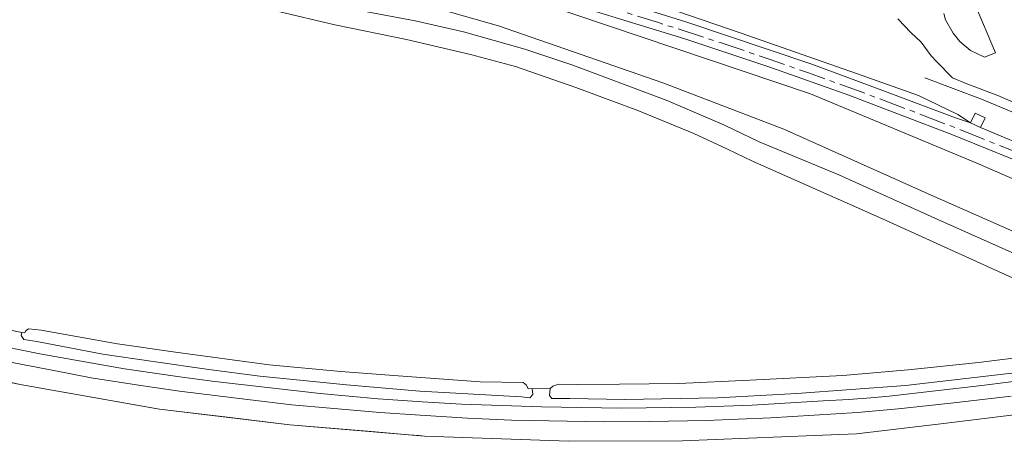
# Model space of a CAD drawing. Header units: metres. Extents: x 209813 to 223847, y 571801 to 587119.
# Tile 726 of 746: x 221414 to 221783, y 585624 to 585781. Entities that reach past the tile are written whole.
import ezdxf

# ---------------------------------------------------------------- set-up
doc = ezdxf.new("R2010")
doc.units = ezdxf.units.M
doc.linetypes.add('AM-AS', pattern=[16, 10, -2, 2, -2])
for name, color, linetype, lineweight in [('B-RO-AM-AS_SPOOR-G', 8, 'AM-AS', 0), ('B-RO-GK-BESCHOEIING-G', 8, 'GK-BESCHOEIING', 0), ('B-RO-GK-BESCHOEIING_DAMWAND-G', 8, 'GK-BESCHOEIING', 0), ('B-RO-GR-BEPLANTING_CULTUUR_BOSPLANTSOEN-GV', 8, 'Continuous', 0), ('B-RO-GR-GRAS-GV', 8, 'Continuous', 0), ('B-RO-GR-GROENVOORZIENING-GV', 8, 'Continuous', 0), ('B-RO-OG-WEG-GV', 8, 'Continuous', 0), ('B-RO-VH-VERHARDING_HALFVERHARDING-GV', 8, 'Continuous', 0), ('B-RO-VH-VERHARDING_OPEN-GV', 8, 'Continuous', 0)]:
    doc.layers.add(name, color=color, linetype=linetype, lineweight=lineweight)
doc.linetypes.add('GK-BESCHOEIING', pattern='A,30,-5,[1,NLCS.shx,S=1,R=0,X=0,Y=0],-5', length=40)

msp = doc.modelspace()

# ---------------------------------------------------------------- linework, layer by layer
at = {"layer": 'B-RO-AM-AS_SPOOR-G', "flags": 128}
msp.add_lwpolyline([(219639.456, 585883.364), (219645.523, 585883.392), (219668.498, 585883.569), (219725.16, 585883.826), (219767.027, 585884.141), (219819.713, 585884.321), (219879.725, 585884.757), (220087.8, 585885.781), (220159.282, 585886.298), (220224.718, 585886.675), (220609.377, 585888.696), (220684.14, 585889.21), (220717.701, 585889.191), (220751.139, 585888.785), (220769.284, 585888.401), (220888.82, 585884.734), (220982.105, 585881.708), (221042.193, 585879.79), (221090.562, 585878.051), (221103.947, 585877.416), (221117.627, 585876.674), (221147.662, 585874.708), (221197.876, 585870.395), (221220.453, 585868.034), (221268.798, 585862.227), (221306.345, 585857.066), (221356.345, 585849.305), (221414.535, 585838.98), (221475.5, 585826.655), (221504.597, 585820.222), (221532.831, 585813.636), (221562.926, 585806.201), (221599.635, 585796.383), (221628.934, 585787.91), (221653.691, 585780.303), (221676.812, 585772.824), (221694.813, 585766.746), (221709.825, 585761.506), (221731.545, 585753.643), (221749.142, 585747.026), (221765.363, 585740.729), (221785.222, 585732.757), (221803.691, 585725.082), (221828.284, 585714.461), (221862.087, 585699.173), (221913.272, 585675.248)], dxfattribs=at)
at = {"layer": 'B-RO-GK-BESCHOEIING-G', "flags": 128}
for points in [[(221411.094, 585645.603), (221414.647, 585644.781), (221466.087, 585635.79)], [(221564.086, 585625.687), (221566.099, 585625.518), (221620.128, 585623.577), (221662.733, 585623.721), (221712.163, 585625.805), (221727.826, 585626.38), (221759.438, 585630.118), (221792.991, 585634.215), (221829.417, 585638.743), (221836.099, 585639.749), (221837.895, 585642.409), (221841.703, 585643.343), (221845.439, 585641.331), (221848.959, 585642.193), (221859.444, 585632.45)], [(221466.087, 585635.79), (221466.879, 585635.652), (221484.77, 585633.487)], [(221484.77, 585633.487), (221491.288, 585632.699)], [(221491.288, 585632.699), (221515.591, 585629.758), (221544.717, 585627.313)], [(221544.717, 585627.313), (221560.271, 585626.007)], [(221560.271, 585626.007), (221564.086, 585625.687)]]:
    msp.add_lwpolyline(points, dxfattribs=at)
at = {"layer": 'B-RO-GK-BESCHOEIING_DAMWAND-G', "flags": 128}
msp.add_lwpolyline([(221926.597, 585683.593), (221925.96, 585683.827), (221904.551, 585694.286), (221873.928, 585708.668), (221823.203, 585731.43), (221794.087, 585743.565), (221774.621, 585751.61), (221753.447, 585759.589)], dxfattribs=at)
at = {"layer": 'B-RO-GR-BEPLANTING_CULTUUR_BOSPLANTSOEN-GV', "flags": 128}
msp.add_lwpolyline([(221760.549, 585783.774), (221761.14, 585781.293), (221764.063, 585776.334), (221766.506, 585773.268), (221770.59, 585769.805), (221775.815, 585767.338), (221779.926, 585769.036), (221772.344, 585787.001)], dxfattribs=at)
at = {"layer": 'B-RO-GR-GRAS-GV', "flags": 128}
for points in [[(221218.37, 585859.218), (221222.312, 585859.516), (221225.664, 585859.403), (221229.279, 585858.956), (221273.475, 585852.806), (221298.025, 585849.181), (221337.616, 585842.286), (221372.223, 585835.894), (221417.884, 585825.966), (221437.317, 585821.895), (221456.756, 585817.311), (221459.114, 585816.622), (221483.637, 585808.485), (221534.462, 585794.928), (221562.634, 585787.965), (221593.767, 585779.065), (221655.322, 585757.705), (221700.687, 585740.439)], [(221906.177, 585668.561), (221908.558, 585673.457), (221906.797, 585674.301), (221906.596, 585674.556), (221906.246, 585675.125), (221891.586, 585682.546), (221870.296, 585692.595), (221850.385, 585701.877), (221849.838, 585702.009), (221835.616, 585708.467), (221796.793, 585724.945), (221764.16, 585738.153), (221725.027, 585753.104), (221695.409, 585763.63), (221663.58, 585774.224), (221607.293, 585791.588), (221548.728, 585807.545), (221525.312, 585812.78), (221609.414, 585787.672), (221710.618, 585753.583), (221772.974, 585727.671), (221840.737, 585698.236), (221903.093, 585670.689)], [(221438.32, 585811.565), (221455.987, 585806.705), (221456.857, 585806.845), (221470.311, 585804.245), (221486.349, 585799.088), (221521.646, 585789.633), (221542.553, 585784.69), (221562.6, 585780.966), (221580.714, 585776.883), (221603.625, 585770.365), (221621.596, 585764.348), (221656.607, 585751.311), (221678.444, 585741.928), (221691.416, 585735.738), (221721.202, 585723.318), (221758.366, 585706.595), (221792.724, 585691.27), (221819.405, 585678.709)], [(221627.315, 585792.08), (221663.997, 585780.586), (221711.095, 585764.687), (221737.4, 585755.032), (221764.97, 585744.65), (221770.557, 585742.766), (221765.763, 585745.846), (221751.101, 585753.022), (221727.911, 585761.305), (221684.642, 585776.362), (221650.755, 585787.932)], [(221791.711, 585682.333), (221737.655, 585706.83), (221688.969, 585728.39), (221679.518, 585732.903), (221666.989, 585738.776), (221646.011, 585747.372), (221622.742, 585756.039), (221600.117, 585763.846), (221583.291, 585768.359), (221559.378, 585773.946), (221532.457, 585779.461), (221511.408, 585784.475)], [(221799.869, 585744.646), (221780.75, 585753.064), (221769.178, 585757.392), (221763.781, 585759.693), (221757.963, 585765.563), (221755.776, 585767.882), (221752.011, 585772.976), (221748.149, 585776.589), (221743.322, 585781.7)], [(221770.557, 585742.766), (221772.337, 585746.431), (221776.01, 585744.68), (221774.272, 585740.993), (221808.248, 585726.763)], [(221835.718, 585669.998), (221836.853, 585669.496), (221837.422, 585668.624), (221837.607, 585668.071), (221837.824, 585666.16), (221875.912, 585659.004), (221880.568, 585657.959), (221881.45, 585659.655), (221876.761, 585661.273), (221863.018, 585667.484), (221851.466, 585673.495), (221755.837, 585715.698), (221700.687, 585740.439)], [(221407.409, 585665.923), (221415.258, 585664.318), (221416.352, 585664.23), (221416.643, 585664.812), (221416.908, 585665.103), (221417.728, 585665.632), (221422.469, 585665.169), (221435.799, 585662.801), (221451.103, 585660.048), (221472.785, 585656.903), (221507.847, 585652.146), (221534.688, 585649.646), (221556.209, 585648.033), (221586.919, 585645.775), (221603.039, 585645.533), (221604.333, 585644.554), (221604.888, 585643.178), (221613.194, 585643.327), (221614.112, 585644.173), (221616.342, 585645.007), (221623.23, 585644.885), (221639.111, 585645.007), (221661.293, 585645.25), (221687.952, 585646.466), (221722.794, 585648.168), (221747.265, 585650.357), (221773.519, 585653.032), (221793.695, 585655.545)]]:
    msp.add_lwpolyline(points, dxfattribs=at)
at = {"layer": 'B-RO-GR-GROENVOORZIENING-GV', "flags": 128}
for points in [[(221785.795, 585640.5), (221763.123, 585637.889), (221743.496, 585635.713), (221728.272, 585634.407), (221695.759, 585632.395), (221671.619, 585631.416), (221650.47, 585631.035), (221633.506, 585630.926), (221598.71, 585631.525), (221582.127, 585632.232), (221564.457, 585633.32), (221549.288, 585634.407), (221516.449, 585637.182), (221499.812, 585639.194), (221474.367, 585642.403), (221459.905, 585644.525), (221441.256, 585647.353), (221427.229, 585650.018), (221400.479, 585655.186)], [(221378.292, 585653.191), (221414.647, 585644.781), (221466.879, 585635.652), (221515.591, 585629.758), (221566.099, 585625.518), (221620.128, 585623.577), (221662.733, 585623.721), (221712.163, 585625.805), (221727.826, 585626.38), (221759.438, 585630.118), (221792.991, 585634.215)]]:
    msp.add_lwpolyline(points, dxfattribs=at)
at = {"layer": 'B-RO-OG-WEG-GV', "flags": 128}
for points in [[(221315.445, 585680.988), (221327.494, 585678.303), (221345.577, 585673.857), (221371.375, 585667.405), (221402.357, 585660.305), (221421.983, 585656.353), (221443.059, 585652.556), (221453.674, 585650.765), (221475.275, 585647.524), (221487.557, 585645.949), (221527.055, 585641.473), (221548.718, 585639.497), (221565.258, 585638.293), (221579.885, 585637.49), (221609.848, 585636.471), (221639.874, 585635.978), (221667.739, 585636.379), (221688.784, 585637.089), (221715.322, 585638.756), (221725.043, 585639.219), (221733.189, 585639.837), (221740.071, 585640.516), (221774.817, 585644.436), (221804.318, 585648.203)], [(221794.667, 585650.114), (221746.212, 585644.439), (221705.535, 585641.521), (221675.797, 585639.819), (221641.056, 585639.251), (221620.515, 585639.575), (221613.79, 585639.616), (221612.858, 585640.751), (221613.194, 585643.327), (221606.425, 585643.195), (221606.586, 585641.098), (221605.538, 585639.889), (221602.394, 585640.211), (221564.35, 585642.388), (221536.864, 585644.727), (221504.381, 585647.952), (221485.278, 585650.452), (221464.483, 585653.436), (221445.561, 585656.218), (221420.897, 585660.895), (221416.02, 585661.742), (221414.973, 585663.153), (221415.258, 585664.318), (221409.224, 585665.521)]]:
    msp.add_lwpolyline(points, dxfattribs=at)
at = {"layer": 'B-RO-VH-VERHARDING_HALFVERHARDING-GV', "flags": 128}
for points in [[(221607.293, 585791.588), (221663.58, 585774.224), (221695.409, 585763.63), (221725.027, 585753.104), (221764.16, 585738.153), (221796.793, 585724.945), (221835.616, 585708.467), (221849.838, 585702.009), (221850.385, 585701.877), (221870.296, 585692.595), (221891.586, 585682.546), (221906.246, 585675.125), (221906.596, 585674.556), (221906.797, 585674.301), (221907.348, 585675.389), (221912.312, 585673.215)], [(221914.12, 585677.043), (221908.798, 585679.555), (221909.373, 585680.844), (221909.067, 585681.287), (221895.627, 585687.455), (221893.138, 585689.217), (221887.701, 585691.171), (221884.484, 585692.665), (221842.786, 585711.706), (221808.248, 585726.763), (221774.272, 585740.993), (221770.557, 585742.766), (221764.97, 585744.65), (221737.4, 585755.032), (221711.095, 585764.687), (221663.997, 585780.586), (221627.315, 585792.08)]]:
    msp.add_lwpolyline(points, dxfattribs=at)
at = {"layer": 'B-RO-VH-VERHARDING_OPEN-GV', "flags": 128}
msp.add_lwpolyline([(221776.01, 585744.68), (221772.337, 585746.431), (221770.557, 585742.766), (221774.272, 585740.993)], close=True, dxfattribs=at)

doc.saveas('drawing.dxf')
